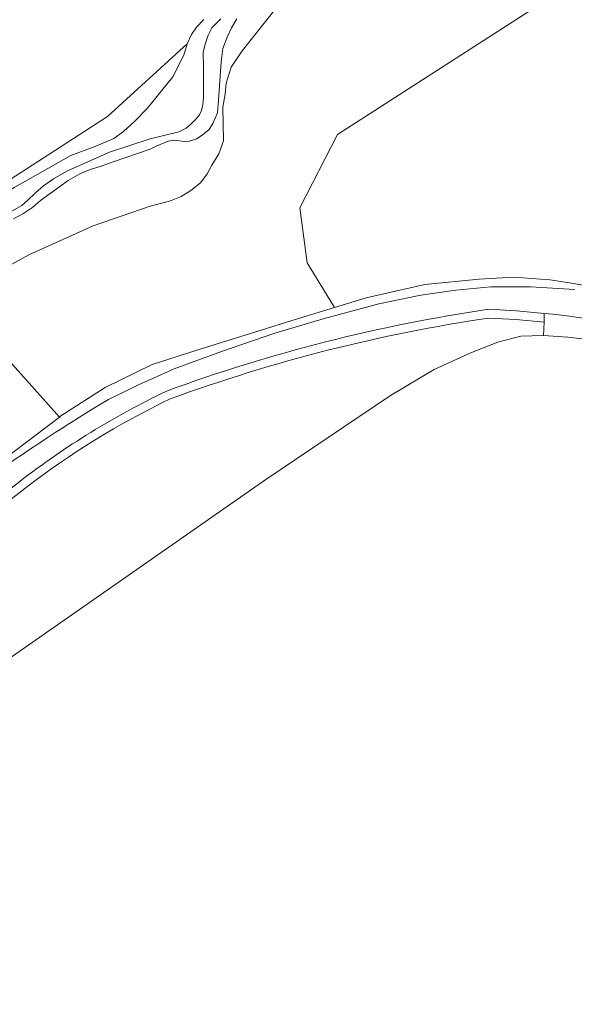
# Model space of a CAD drawing. Header units: metres. Extents: x 197700 to 204338, y 317132 to 325229.
# Tile 460 of 656: x 201471 to 201535, y 319241 to 319354. Entities that reach past the tile are written whole.
import ezdxf

# ---------------------------------------------------------------- set-up
doc = ezdxf.new("R2010")
doc.units = ezdxf.units.M
for name, color, linetype, lineweight in [('B-WE-GR-BOS_LOOF-GV', 40, 'Continuous', 13), ('B-WE-GR-BOUWLAND-GV', 80, 'Continuous', 13), ('B-WE-GR-GRAS-GV', 60, 'Continuous', 13), ('B-WE-IE-TERREINAFSCHEIDING_KUNSTMATIG_HEKWERK-G', 20, 'IE-TERREINAFSCHEIDING-KUNSTMATIG', 18), ('B-WE-OG-TERREIN_CULTUURSCHEIDING-GV', 7, 'Continuous', 18), ('B-WE-OG-WATER-GV', 130, 'Continuous', 18), ('B-WE-OG-WATER_SLOOT-GV', 120, 'Continuous', 18), ('B-WE-VH-VERHARDING_ASFALT-GV', 252, 'Continuous', 18)]:
    doc.layers.add(name, color=color, linetype=linetype, lineweight=lineweight)
doc.linetypes.add('IE-TERREINAFSCHEIDING-KUNSTMATIG', pattern='A,4,[82,NLCS.SHX,S=0.75,R=90,X=0,Y=0],4,-2', length=10)

msp = doc.modelspace()

# ---------------------------------------------------------------- linework, layer by layer
at = {"layer": 'B-WE-GR-BOS_LOOF-GV'}
for points in [[(201463.597, 319321.509), (201475.41, 319308.312), (201475.582, 319308.442), (201480.692, 319311.715), (201486.096, 319314.344), (201491.116, 319315.989), (201499.879, 319318.702), (201501.063, 319319.064), (201507.09, 319320.91), (201503.948, 319326.072), (201503.107, 319332.384), (201507.447, 319340.824), (201534.625, 319358.391)], [(201501.842, 319357.267), (201496.439, 319350.459), (201495.203, 319348.579), (201494.619, 319346.754), (201494.479, 319345.463), (201494.217, 319343.968), (201494.291, 319340.108), (201493.752, 319338.595), (201492.97, 319337.295), (201492.412, 319336.3), (201491.664, 319335.291), (201490.561, 319334.379), (201489.43, 319333.695), (201488.094, 319333.16), (201485.873, 319332.588), (201479.304, 319330.319), (201471.9, 319326.99), (201469.51, 319325.695)], [(201490.135, 319351.273), (201480.933, 319342.905), (201461.777, 319330.514), (201453.097, 319326.546), (201445.679, 319323.226), (201446.011, 319322.264), (201419.802, 319304.626), (201419.496, 319304.326)], [(201436.555, 319308.398), (201436.893, 319308.593), (201439.003, 319308.91), (201441.267, 319309.139), (201441.96, 319309.388), (201442.702, 319309.84), (201445.622, 319313.37), (201449.217, 319316.603), (201452.936, 319320.028), (201457.419, 319324.159), (201458.719, 319325.435), (201461.003, 319327.676), (201464.327, 319330.721), (201466.749, 319332.584), (201470.295, 319334.788), (201476.731, 319338.422), (201479.6, 319339.489), (201481.667, 319340.381), (201482.791, 319341.184), (201484.084, 319342.372), (201485.504, 319343.82), (201488.473, 319347.467), (201489.726, 319349.974), (201490.135, 319351.273)], [(201430.465, 319253.218), (201499.196, 319301.135), (201513.533, 319310.794), (201518.559, 319313.8), (201522.854, 319315.74), (201525.886, 319316.925), (201528.529, 319317.626), (201531.163, 319317.69), (201531.207, 319319.24), (201527.963, 319319.522), (201524.874, 319319.708)], [(201471.449, 319300.1), (201442.145, 319277.422)]]:
    msp.add_lwpolyline(points, dxfattribs=at)
for points in [[(201524.874, 319319.708, 0.0513213), (201488.174, 319310.393)], [(201488.174, 319310.393, 0.0526305), (201471.449, 319300.1)]]:
    msp.add_lwpolyline(points, format="xyb", dxfattribs=at)
at = {"layer": 'B-WE-GR-BOUWLAND-GV'}
msp.add_lwpolyline([(201534.625, 319358.391), (201507.447, 319340.824), (201503.107, 319332.384), (201503.948, 319326.072), (201507.09, 319320.91), (201510.722, 319322.023), (201517.481, 319323.566), (201523.739, 319324.183), (201527.73, 319324.418), (201531.868, 319324.095), (201534.653, 319323.671), (201538.452, 319322.967)], dxfattribs=at)
at = {"layer": 'B-WE-GR-GRAS-GV'}
for points in [[(201369.227, 319335.97), (201370.386, 319342.337), (201371.526, 319343.201), (201373.992, 319344.689), (201388.173, 319350.101), (201430.822, 319366.304), (201445.679, 319323.226), (201453.097, 319326.546), (201461.777, 319330.514), (201480.933, 319342.905), (201490.135, 319351.273), (201490.137, 319351.277), (201490.615, 319352.367), (201491.178, 319353.185), (201492.035, 319354.06)], [(201537.272, 319317.129), (201533.958, 319317.503), (201531.163, 319317.69), (201528.529, 319317.626), (201525.886, 319316.925), (201522.854, 319315.74), (201518.559, 319313.8), (201513.533, 319310.794), (201499.196, 319301.135), (201430.465, 319253.218), (201429.072, 319252.247), (201429.62, 319249.653), (201433.189, 319250.339), (201431.807, 319249.223), (201428.404, 319247.549), (201422.79, 319244.456), (201407.953, 319236.581)]]:
    msp.add_lwpolyline(points, dxfattribs=at)
at = {"layer": 'B-WE-IE-TERREINAFSCHEIDING_KUNSTMATIG_HEKWERK-G'}
for points in [[(201507.09, 319320.91), (201510.722, 319322.023), (201517.481, 319323.566), (201523.739, 319324.183), (201527.73, 319324.418), (201531.868, 319324.095), (201534.653, 319323.671), (201538.452, 319322.967), (201544.778, 319321.496), (201549.952, 319320.035), (201557.184, 319317.906), (201563.079, 319315.913), (201569.141, 319313.835), (201573.88, 319311.728), (201578.591, 319309.603), (201583.496, 319306.765), (201589.763, 319302.578), (201602.342, 319292.644), (201609.888, 319285.632), (201614.964, 319280.365), (201628.488, 319265.205)], [(201501.063, 319319.064), (201507.09, 319320.91)], [(201475.582, 319308.442), (201480.692, 319311.715), (201486.096, 319314.344), (201491.116, 319315.989), (201499.879, 319318.702), (201501.063, 319319.064)], [(201531.163, 319317.69), (201528.529, 319317.626), (201525.886, 319316.925), (201522.854, 319315.74), (201518.559, 319313.8), (201513.533, 319310.794), (201499.196, 319301.135), (201430.465, 319253.218)], [(201619.358, 319260.737), (201618.987, 319263.715), (201618.207, 319266.512), (201616.144, 319269.937), (201611.384, 319275.651), (201606.029, 319281.594), (201602.542, 319285.101), (201597.161, 319290.164), (201591.347, 319294.943), (201585.432, 319299.357), (201579.232, 319303.278), (201574.444, 319306.058), (201569.504, 319308.39), (201564.726, 319310.334), (201555.974, 319312.911), (201544.857, 319315.735), (201537.272, 319317.129), (201533.958, 319317.503), (201531.163, 319317.69)], [(201475.41, 319308.312), (201466.364, 319301.467), (201450.545, 319289.756), (201437.951, 319279.568), (201429.547, 319273.953), (201424.277, 319271.01), (201423.048, 319270.39), (201421.792, 319269.828), (201420.511, 319269.325), (201419.208, 319268.882), (201417.886, 319268.499), (201416.547, 319268.178), (201415.195, 319267.919), (201413.833, 319267.723), (201412.462, 319267.59), (201411.087, 319267.521), (201409.645, 319267.516)], [(201475.582, 319308.442), (201475.41, 319308.312)]]:
    msp.add_lwpolyline(points, dxfattribs=at)
at = {"layer": 'B-WE-OG-TERREIN_CULTUURSCHEIDING-GV'}
for points in [[(201538.452, 319322.967), (201534.653, 319323.671), (201531.868, 319324.095), (201527.73, 319324.418), (201523.739, 319324.183), (201517.481, 319323.566), (201510.722, 319322.023), (201507.09, 319320.91), (201501.063, 319319.064), (201499.879, 319318.702), (201491.116, 319315.989), (201486.096, 319314.344), (201480.692, 319311.715), (201475.582, 319308.442), (201475.41, 319308.312), (201466.364, 319301.467)], [(201473.995, 319305.904), (201474.929, 319306.513), (201475.868, 319307.117), (201476.322, 319307.406), (201476.778, 319307.695), (201477.71, 319308.28), (201479.386, 319309.313), (201481.073, 319310.331), (201484.508, 319312.017), (201488.629, 319313.879), (201494.078, 319315.86), (201500.196, 319317.971), (201505.782, 319319.618), (201512.207, 319321.36), (201517.007, 319322.336), (201521.038, 319322.899), (201525.089, 319323.289), (201529.663, 319323.302), (201534.765, 319322.975)], [(201466.364, 319301.467), (201475.41, 319308.312), (201463.597, 319321.509)], [(201531.235, 319320.241), (201528.036, 319320.519), (201524.831, 319320.712)], [(201524.874, 319319.708), (201527.963, 319319.522), (201531.207, 319319.24), (201531.235, 319320.241)], [(201531.235, 319320.241), (201531.207, 319319.24), (201531.163, 319317.69), (201533.958, 319317.503), (201537.272, 319317.129)], [(201470.838, 319300.892), (201441.49, 319278.178)], [(201442.145, 319277.422), (201471.449, 319300.1)]]:
    msp.add_lwpolyline(points, dxfattribs=at)
for points in [[(201524.831, 319320.712, 0.0514727), (201487.742, 319311.295)], [(201561.625, 319313.12, 0.0650451), (201531.235, 319320.241)], [(201488.174, 319310.393, -0.0513213), (201524.874, 319319.708)], [(201487.742, 319311.295, 0.0526147), (201470.838, 319300.892)], [(201471.449, 319300.1, -0.0526305), (201488.174, 319310.393)], [(201459.258, 319295.239, -0.0231462), (201473.995, 319305.904)]]:
    msp.add_lwpolyline(points, format="xyb", dxfattribs=at)
at = {"layer": 'B-WE-OG-WATER-GV'}
for points in [[(201494.012, 319354.165), (201492.949, 319353.124), (201492.533, 319352.266), (201492.179, 319351.243), (201491.948, 319350.273), (201491.994, 319348.581), (201491.989, 319345.068), (201491.908, 319344.274), (201491.76, 319343.602), (201491.531, 319343.114), (201491.103, 319342.587), (201490.468, 319341.964), (201489.993, 319341.579), (201489.158, 319341.158), (201485.872, 319340.357), (201481.185, 319338.798), (201476.259, 319336.608), (201474.723, 319335.735), (201473.597, 319334.935), (201472.675, 319334.14), (201471.753, 319333.237), (201471.08, 319332.657), (201467.662, 319330.739)], [(201470.137, 319331.119), (201471.188, 319331.706), (201472.338, 319332.473), (201473.232, 319333.244), (201475.446, 319334.834), (201476.406, 319335.548), (201477.754, 319336.311), (201478.934, 319336.795), (201480.095, 319337.151), (201481.592, 319337.708), (201485.875, 319339.142), (201486.567, 319339.511), (201487.915, 319340.055), (201488.678, 319340.17), (201489.761, 319340.023), (201490.389, 319340.082), (201491.212, 319340.339), (201491.858, 319340.75), (201492.664, 319341.425), (201493.085, 319342.112), (201493.63, 319343.326), (201493.713, 319344.788), (201494.036, 319349.206), (201494.22, 319350.736), (201494.717, 319352.038), (201495.222, 319353.124), (201495.843, 319354.156)]]:
    msp.add_lwpolyline(points, dxfattribs=at)
at = {"layer": 'B-WE-OG-WATER_SLOOT-GV'}
for points in [[(201469.51, 319325.695), (201471.9, 319326.99), (201479.304, 319330.319), (201485.873, 319332.588), (201488.094, 319333.16), (201489.43, 319333.695), (201490.561, 319334.379), (201491.664, 319335.291), (201492.412, 319336.3), (201492.97, 319337.295), (201493.752, 319338.595), (201494.291, 319340.108), (201494.217, 319343.968), (201494.479, 319345.463), (201494.619, 319346.754), (201495.203, 319348.579), (201496.439, 319350.459), (201501.842, 319357.267)], [(201467.662, 319330.739), (201471.08, 319332.657), (201471.753, 319333.237), (201472.675, 319334.14), (201473.597, 319334.935), (201474.723, 319335.735), (201476.259, 319336.608), (201481.185, 319338.798), (201485.872, 319340.357), (201489.158, 319341.158), (201489.993, 319341.579), (201490.468, 319341.964), (201491.103, 319342.587), (201491.531, 319343.114), (201491.76, 319343.602), (201491.908, 319344.274), (201491.989, 319345.068), (201491.994, 319348.581), (201491.948, 319350.273), (201492.179, 319351.243), (201492.533, 319352.266), (201492.949, 319353.124), (201494.012, 319354.165)], [(201495.843, 319354.156), (201495.222, 319353.124), (201494.717, 319352.038), (201494.22, 319350.736), (201494.036, 319349.206), (201493.713, 319344.788), (201493.63, 319343.326), (201493.085, 319342.112), (201492.664, 319341.425), (201491.858, 319340.75), (201491.212, 319340.339), (201490.389, 319340.082), (201489.761, 319340.023), (201488.678, 319340.17), (201487.915, 319340.055), (201486.567, 319339.511), (201485.875, 319339.142), (201481.592, 319337.708), (201480.095, 319337.151), (201478.934, 319336.795), (201477.754, 319336.311), (201476.406, 319335.548), (201475.446, 319334.834), (201473.232, 319333.244), (201472.338, 319332.473), (201471.188, 319331.706), (201470.137, 319331.119)], [(201492.035, 319354.06), (201491.178, 319353.185), (201490.615, 319352.367), (201490.137, 319351.277), (201490.135, 319351.273), (201489.726, 319349.974), (201488.473, 319347.467), (201485.504, 319343.82), (201484.084, 319342.372), (201482.791, 319341.184), (201481.667, 319340.381), (201479.6, 319339.489), (201476.731, 319338.422), (201470.295, 319334.788)]]:
    msp.add_lwpolyline(points, dxfattribs=at)
at = {"layer": 'B-WE-VH-VERHARDING_ASFALT-GV'}
for points in [[(201534.765, 319322.975), (201529.663, 319323.302), (201525.089, 319323.289), (201521.038, 319322.899), (201517.007, 319322.336), (201512.207, 319321.36), (201505.782, 319319.618), (201500.196, 319317.971), (201494.078, 319315.86), (201488.629, 319313.879), (201484.508, 319312.017), (201481.073, 319310.331), (201479.386, 319309.313), (201477.71, 319308.28), (201476.778, 319307.695), (201476.322, 319307.406), (201475.868, 319307.117), (201474.929, 319306.513), (201473.995, 319305.904)], [(201524.831, 319320.712), (201528.036, 319320.519), (201531.235, 319320.241)], [(201441.49, 319278.178), (201470.838, 319300.892)]]:
    msp.add_lwpolyline(points, dxfattribs=at)
for points in [[(201487.742, 319311.295, -0.0514727), (201524.831, 319320.712)], [(201531.235, 319320.241, -0.0650451), (201561.625, 319313.12)], [(201470.838, 319300.892, -0.0526147), (201487.742, 319311.295)], [(201473.995, 319305.904, 0.0231462), (201459.258, 319295.239)]]:
    msp.add_lwpolyline(points, format="xyb", dxfattribs=at)

doc.saveas('drawing.dxf')
